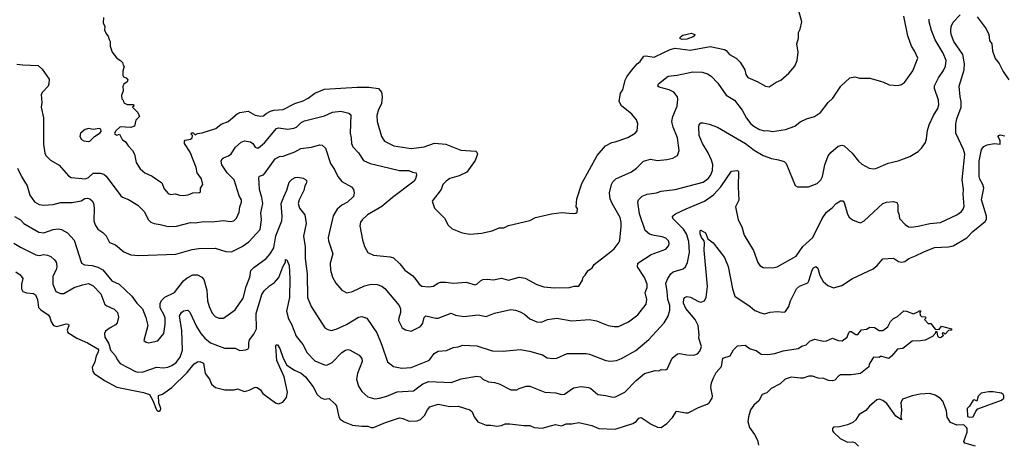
# Model space of a CAD drawing. Extents: x 1678759 to 1859541, y 384609 to 522867.
# Tile 417 of 466: x 1810908 to 1819300, y 458330 to 461952. Entities that reach past the tile are written whole.
import ezdxf

# ---------------------------------------------------------------- set-up
doc = ezdxf.new("R2010")
doc.units = 0

msp = doc.modelspace()

# ---------------------------------------------------------------- linework, layer by layer
at = {"layer": '0CON20XD'}
for points in [[(1811621.7, 461971.7), (1811620, 461925), (1811633.3, 461895), (1811631.2, 461865), (1811645, 461830), (1811662.5, 461812.5), (1811672, 461782), (1811678.8, 461765), (1811678.8, 461725), (1811696.7, 461675), (1811735, 461622.5), (1811767.5, 461605), (1811785, 461587.5), (1811790, 461565), (1811800, 461555), (1811787, 461513), (1811787.5, 461475), (1811793.6, 461463.6), (1811816.1, 461456.1), (1811829.3, 461439.3), (1811825, 461422.5), (1811797, 461403), (1811787.5, 461385), (1811790, 461345), (1811777.5, 461305), (1811778.3, 461278.3), (1811790, 461265), (1811795, 461242.5), (1811825, 461230), (1811878.3, 461228.3), (1811880, 461215), (1811870, 461205), (1811915, 461160), (1811930, 461125), (1811897.5, 461095), (1811886.1, 461043.9), (1811855, 461031.2), (1811765, 461037.5), (1811727.5, 461005), (1811717.5, 460985), (1811720, 460975), (1811735, 460967.5), (1811760, 460975), (1811781.2, 460931.2), (1811809.4, 460909.4), (1811832, 460875), (1811870.8, 460835), (1811886.9, 460805), (1811901.9, 460735), (1811935, 460680.8), (1811975, 460645.8), (1812038.3, 460618.3), (1812119.3, 460559.3), (1812140.3, 460510.3), (1812175, 460470), (1812195, 460460), (1812235, 460466), (1812270, 460455), (1812305, 460452.5), (1812345, 460459.2), (1812385, 460474.2), (1812441.7, 460478.3), (1812450, 460485), (1812450, 460515), (1812468.8, 460545), (1812458.8, 460595), (1812420, 460645), (1812411.7, 460691.7), (1812361.7, 460821.7), (1812312.5, 460895), (1812312.5, 460915), (1812320, 460925), (1812365, 460932.5), (1812377.5, 460945), (1812380, 460965), (1812370, 460975), (1812373.6, 460986.4), (1812388.3, 460988.3), (1812405, 460970), (1812425, 460982.5), (1812465, 460986.7), (1812580, 461025), (1812625, 461061.2), (1812685, 461083.3), (1812762.1, 461147.9), (1812785, 461160), (1812855, 461171.2), (1812915, 461136.2), (1812965, 461128), (1812985, 461130.8), (1813007.9, 461152.1), (1813045, 461170.6), (1813075, 461179.4), (1813153.4, 461186.6), (1813252.9, 461237.1), (1813325, 461260.6), (1813368.1, 461281.9), (1813424, 461325), (1813505, 461359.5), (1813785, 461375.4), (1813885, 461375.4), (1813965.4, 461365.4), (1813992.9, 461335), (1813998.9, 461295), (1813992.7, 461235), (1813967.1, 461185), (1813952.5, 461135), (1813956, 461085), (1813992.5, 460955), (1814018.8, 460915), (1814097.2, 460877.2), (1814245, 460852.9), (1814355, 460868.5), (1814445, 460899.5), (1814539.7, 460889.7), (1814668.8, 460838.8), (1814795, 460831.2), (1814805, 460822.5), (1814810, 460805), (1814789.5, 460750.5), (1814718.5, 460651.5), (1814655, 460620), (1814575, 460597.1), (1814542, 460575), (1814516, 460545), (1814500, 460505), (1814423.8, 460405), (1814442.5, 460345), (1814527.7, 460257.7), (1814559.3, 460199.3), (1814595, 460167.5), (1814680, 460135), (1814745, 460124), (1814845, 460132), (1814935, 460150), (1814995, 460176.2), (1815035, 460176), (1815075, 460196.2), (1815255, 460238), (1815305.9, 460264.1), (1815440, 460295), (1815525, 460308.8), (1815625, 460300), (1815647, 460303), (1815658.3, 460311.7), (1815661.7, 460341.7), (1815652.5, 460355), (1815656.2, 460425), (1815700.8, 460555), (1815830, 460795), (1815902.5, 460875), (1815955, 460903.8), (1815985, 460908.8), (1816092.7, 460947.3), (1816155, 460984), (1816170, 461005), (1816176.4, 461063.6), (1816165, 461097.5), (1816125.9, 461145.9), (1816036.7, 461216.7), (1816016.7, 461255), (1816030, 461325), (1816048.8, 461355), (1816070, 461435), (1816084.3, 461465.7), (1816121.7, 461518.3), (1816170, 461575), (1816196, 461595), (1816229.1, 461640.9), (1816245.5, 461644.5), (1816315, 461631.1), (1816397.8, 461672.2), (1816451.4, 461698.6), (1816495, 461710), (1816621.7, 461691.7), (1816793.4, 461723.4), (1816915, 461698.8), (1816929.5, 461689.5), (1816956.7, 461655), (1817014.4, 461624.4), (1817049.4, 461589.4), (1817088.6, 461525), (1817098, 461485), (1817115, 461460), (1817195, 461424.2), (1817265, 461384), (1817295, 461378), (1817355, 461418.8), (1817395, 461436.2), (1817464.2, 461495.8), (1817514, 461555), (1817534, 461605), (1817544, 461675), (1817531.2, 461745), (1817546.7, 461795), (1817547, 461843), (1817559.3, 461870.7), (1817573.3, 461935), (1817547.7, 462027.7)], [(1811835, 460419.2), (1811915, 460369.2), (1811945, 460342), (1811968, 460315), (1812005.8, 460245), (1812025, 460225.7), (1812053.2, 460213.2), (1812105, 460206.5), (1812175, 460186.7), (1812245, 460191.5), (1812365, 460223.1), (1812405, 460220.6), (1812475, 460230.6), (1812545, 460228.6), (1812645, 460238.9), (1812705, 460231.4), (1812733, 460237), (1812755, 460258.8), (1812778.3, 460311.7), (1812784.6, 460355.4), (1812798.9, 460395), (1812798.1, 460415), (1812778.8, 460448.8), (1812735.4, 460585), (1812677, 460647), (1812632.2, 460715), (1812625.6, 460745), (1812634.2, 460765), (1812645.5, 460774.5), (1812688.3, 460791.7), (1812711.1, 460808.9), (1812747.1, 460865), (1812795, 460907.1), (1812825, 460919.2), (1812875, 460909.2), (1812895.4, 460895.4), (1812916.2, 460865), (1812928.3, 460858.3), (1812945, 460859.2), (1812995, 460900.9), (1813096.2, 461023.8), (1813115, 461028.2), (1813195, 461018.9), (1813244.6, 461025.4), (1813267.5, 461035), (1813308.1, 461075), (1813335, 461090), (1813505, 461132.5), (1813575, 461164.4), (1813645, 461172.2), (1813715, 461156), (1813730.8, 461140.8), (1813725.4, 460985), (1813734.5, 460945), (1813735.6, 460895), (1813747.4, 460867.4), (1813797.1, 460815), (1813840, 460750), (1813896.4, 460726.4), (1813993.1, 460703.1), (1814145, 460665.6), (1814225, 460666.7), (1814255, 460652), (1814287.5, 460645), (1814291.2, 460625), (1814282.9, 460595), (1814269.2, 460575), (1814085.3, 460434.7), (1813995, 460357.3), (1813871.7, 460288.3), (1813827.1, 460245), (1813814.4, 460225), (1813807.1, 460195), (1813830, 460075), (1813848.3, 460018.3), (1813875.5, 459965.5), (1813925, 459944.3), (1814065, 459929.2), (1814095, 459920), (1814149.7, 459869.7), (1814190, 459815), (1814257.8, 459767.8), (1814285.7, 459735), (1814314, 459695), (1814335, 459679.2), (1814395, 459672.5), (1814435, 459680), (1814472, 459705), (1814495, 459712.3), (1814536.3, 459713.7), (1814605.4, 459704.6), (1814715, 459714.4), (1814790.3, 459689.7), (1814805, 459695.7), (1814835, 459725.6), (1814855.4, 459734.6), (1814895, 459740), (1814946.3, 459733.7), (1815015, 459747.5), (1815075, 459730), (1815165, 459756.9), (1815216.2, 459746.2), (1815315, 459694.4), (1815375, 459672.9), (1815465, 459664.4), (1815595, 459668), (1815635, 459680), (1815675, 459680), (1815705, 459730), (1815710, 459755), (1815728.3, 459771.7), (1815750.3, 459809.7), (1815787.5, 459835), (1815803.3, 459865), (1815918.8, 459951.2), (1815975, 459996.2), (1816016.9, 460053.1), (1816024.3, 460075.7), (1816033.5, 460185), (1816034.4, 460225), (1816025.6, 460265), (1815956.7, 460385), (1815941.5, 460425), (1815935.5, 460475), (1815953, 460547), (1815965, 460570), (1815988.8, 460595), (1816123.8, 460655), (1816164, 460685), (1816225, 460744.2), (1816285, 460761.9), (1816345, 460750.6), (1816425, 460758.6), (1816475, 460770.8), (1816516.2, 460795), (1816528.6, 460835), (1816515.6, 460945), (1816477.8, 461035), (1816466.7, 461085), (1816475.6, 461125), (1816511.9, 461215), (1816518.2, 461275), (1816515.3, 461295.3), (1816483.5, 461333.5), (1816445, 461353.8), (1816357.5, 461375), (1816347.5, 461385), (1816353.8, 461405), (1816435, 461471.4), (1816510.9, 461479.1), (1816645, 461508.1), (1816725, 461504.4), (1816770.3, 461490.3), (1816800.9, 461470.9), (1816859.3, 461409.3), (1816928.3, 461308.3), (1817000, 461265), (1817065, 461180), (1817103.3, 461113.3), (1817140.6, 461065), (1817165, 461043.3), (1817215, 461015.6), (1817255, 461004.2), (1817285, 461005.8), (1817325, 460998.6), (1817435.5, 461014.5), (1817516.2, 461043.8), (1817560.3, 461079.7), (1817615, 461105.7), (1817683.3, 461125), (1817735, 461160), (1817798, 461245), (1817838.3, 461281.7), (1817906.1, 461383.9), (1817985, 461456.7), (1818025, 461463.3), (1818065, 461453.3), (1818155, 461452.5), (1818265, 461422.5), (1818317.7, 461397.7), (1818395, 461391.2), (1818425, 461398.8), (1818450, 461415), (1818519.2, 461515), (1818562.9, 461625), (1818536.1, 461686.1), (1818510.6, 461725), (1818477.8, 461815), (1818445, 461983.3)], [(1818053.8, 460223.8), (1818075, 460220), (1818106.7, 460235), (1818265, 460383.3), (1818295, 460396.2), (1818355, 460402.5), (1818383, 460393), (1818392.5, 460375), (1818393, 460317), (1818402.5, 460295), (1818407.5, 460255), (1818454.2, 460204.2), (1818485, 460186.2), (1818505, 460182), (1818565, 460190), (1818665.5, 460214.5), (1818755, 460222.9), (1818895, 460287.5), (1818935.4, 460314.6), (1818950, 460335), (1818957.5, 460362.5), (1818948.8, 460465), (1818951.8, 460505), (1818940.5, 460585), (1818963.1, 460805), (1818953.3, 460845), (1818887.8, 460985), (1818886.4, 461063.6), (1818895.8, 461105.8), (1818933.6, 461206.4), (1818933.6, 461255), (1818923.1, 461295), (1818915.5, 461385), (1818956.7, 461525), (1818960.4, 461575), (1818947.5, 461655), (1818870.3, 461765), (1818846.7, 461825), (1818843.4, 461856.6), (1818848.5, 461895), (1818865, 461930), (1818925, 461992.5)], [(1819067.8, 461975), (1819144.4, 461875), (1819167.5, 461825), (1819172.9, 461775), (1819192.5, 461745), (1819200, 461685), (1819222.3, 461622.3), (1819257, 461577), (1819290, 461510), (1819339.3, 461439.3)], [(1810889.4, 460685), (1810927.6, 460607.6), (1810972.9, 460535), (1810995, 460456.7), (1811035, 460399.2), (1811075, 460377.1), (1811115, 460368.6), (1811195, 460376.5), (1811255, 460392.3), (1811356.9, 460393.1), (1811431.7, 460408.3), (1811465, 460425.6), (1811485, 460429.4), (1811505, 460424.2), (1811525, 460408), (1811537, 460387), (1811544.5, 460345), (1811541.5, 460235), (1811551.9, 460201.9), (1811575, 460164), (1811617.4, 460137.4), (1811645, 460108), (1811675, 460051.2), (1811725, 460032.5), (1811795, 459972), (1811855, 459947.5), (1811925, 459940.8), (1812238.7, 459951.3), (1812379.3, 459990.7), (1812435, 459999.1), (1812575, 460003.3), (1812665, 459975.6), (1812715, 459970.8), (1812805, 460017.1), (1812862.7, 460057.3), (1812957.3, 460162.7), (1812968.5, 460245), (1812964.5, 460305), (1812979.6, 460385), (1812972.7, 460435), (1812951.2, 460505), (1812945.8, 460605), (1812953.6, 460616.4), (1812985, 460630), (1813001.1, 460645), (1813085, 460765.8), (1813123.3, 460785), (1813155, 460786.7), (1813253.3, 460825), (1813305, 460853.1), (1813395, 460863.3), (1813465, 460885.7), (1813485, 460882.5), (1813515.5, 460855.5), (1813557.8, 460725), (1813591.4, 460675), (1813620, 460615), (1813652.6, 460572.6), (1813736.7, 460526.7), (1813753.8, 460505), (1813760, 460475), (1813754, 460445), (1813702, 460395), (1813655, 460369.4), (1813614.1, 460335.9), (1813579.8, 460280.2), (1813538.6, 460095), (1813540, 460065), (1813577.5, 459955), (1813554.3, 459875), (1813557.5, 459815), (1813575.8, 459755), (1813602, 459705), (1813655, 459644), (1813697.3, 459622.7), (1813745, 459633.1), (1813848.2, 459681.8), (1813905, 459696.7), (1813955, 459692.9), (1813995, 459679.2), (1814019.4, 459659.4), (1814143.4, 459513.4), (1814153.5, 459485), (1814155.4, 459455.4), (1814138.9, 459405), (1814138.1, 459385), (1814168.8, 459325), (1814195.7, 459305.7), (1814244.1, 459295.9), (1814324.2, 459335.8), (1814345, 459363.3), (1814356.9, 459413.1), (1814370, 459425), (1814455, 459405.5), (1814473.7, 459406.3), (1814585, 459450), (1814622.1, 459432.1), (1814695, 459419.2), (1814815, 459435.7), (1814885, 459420), (1814955, 459449.2), (1815095, 459479.2), (1815134.3, 459474.3), (1815175, 459460.8), (1815210.3, 459440.3), (1815255, 459400), (1815315.7, 459375.7), (1815355, 459372.9), (1815405.5, 459394.5), (1815485.7, 459405.7), (1815615, 459384.4), (1815765, 459394.3), (1815825, 459383.1), (1815925, 459344.2), (1815974.3, 459334.3), (1816012.5, 459335), (1816096.3, 459373.7), (1816176.1, 459433.9), (1816248.1, 459525), (1816253.3, 459565), (1816240, 459625), (1816255, 459667.5), (1816255.4, 459695), (1816235, 459754.2), (1816174.7, 459845), (1816177.1, 459875), (1816291.1, 459948.9), (1816415, 459995.8), (1816440, 460025), (1816443.1, 460045), (1816438.1, 460065), (1816415, 460088.6), (1816385, 460101.1), (1816315, 460110), (1816275, 460123.1), (1816238.6, 460155), (1816191.2, 460295), (1816178.1, 460395), (1816183.6, 460416.4), (1816214.6, 460445.4), (1816255, 460464.3), (1816336.1, 460476.1), (1816375, 460489.4), (1816495, 460504.4), (1816735, 460567.3), (1816775, 460596.5), (1816796.2, 460623.8), (1816813.9, 460665), (1816815.9, 460715.9), (1816805.3, 460755), (1816777.2, 460817.2), (1816729.1, 460895), (1816700, 460965), (1816695.8, 461035), (1816700, 461055), (1816715, 461071.2), (1816735, 461073.3), (1816785, 461062), (1816855, 461034.3), (1817095, 460897.1), (1817168.3, 460838.3), (1817245, 460793.1), (1817315, 460766.7), (1817375, 460755.8), (1817422.7, 460742.7), (1817442, 460725), (1817518.3, 460538.3), (1817536.2, 460526.2), (1817632.7, 460527.3), (1817705, 460554), (1817736, 460585), (1817750, 460615), (1817770.6, 460715), (1817799.7, 460790.3), (1817821.1, 460818.9), (1817885.6, 460874.4), (1817915, 460881.4), (1817936.2, 460875), (1818002.7, 460812.7), (1818056.2, 460745), (1818085, 460720), (1818147.5, 460685), (1818185, 460679.2), (1818205, 460682.5), (1818311.2, 460728.8), (1818395, 460748), (1818495, 460786), (1818565, 460828), (1818595, 460856.2), (1818627.5, 460905), (1818637.1, 460935), (1818645.9, 461005.9), (1818658.6, 461055), (1818695.6, 461135), (1818732.5, 461195), (1818741.4, 461225), (1818739.4, 461265), (1818706.5, 461365), (1818705, 461387.5), (1818739.2, 461455), (1818782.4, 461517.6), (1818798.1, 461555), (1818805.5, 461605), (1818780.5, 461665), (1818710.8, 461780.8), (1818679.8, 461859.8), (1818660.5, 461935), (1818661.1, 461955)], [(1816555, 461782.5), (1816539.5, 461789.5), (1816535.7, 461795), (1816540.6, 461805), (1816560.6, 461819.4), (1816635, 461835.7), (1816662.2, 461825), (1816661.1, 461815), (1816648.6, 461805), (1816595, 461784.7), (1816555, 461782.5)], [(1810885, 461572.5), (1810936.4, 461566.4), (1811065, 461560.6), (1811100.8, 461530.8), (1811158.9, 461445), (1811157.8, 461405), (1811150.6, 461385), (1811101.9, 461335), (1811092.5, 461315), (1811097.5, 461245), (1811092.2, 461205), (1811111.9, 461115), (1811110.9, 460890.9), (1811123.2, 460813.2), (1811132, 460795), (1811171.2, 460755), (1811245, 460710), (1811325, 460618.8), (1811345.7, 460605.7), (1811470, 460595), (1811495, 460605.8), (1811535.8, 460644.2), (1811595, 460644.2), (1811625, 460635.8), (1811645, 460618), (1811769.1, 460449.1), (1811785, 460437.5), (1811835, 460419.2)], [(1811495, 460914.2), (1811505, 460916.2), (1811545.7, 460954.3), (1811593, 460987), (1811601.7, 460998.3), (1811599.3, 461019.3), (1811585, 461023.3), (1811535, 461016.7), (1811493.8, 461023.8), (1811467.5, 461015), (1811427.5, 460985), (1811421.2, 460955), (1811435, 460930), (1811455, 460918.8), (1811495, 460914.2)], [(1812290.8, 459300.8), (1812270, 459425), (1812286.6, 459453.4), (1812305, 459470), (1812342.5, 459475), (1812358.3, 459458.3), (1812416.3, 459336.4), (1812452.9, 459275), (1812485.6, 459235), (1812535, 459195.5), (1812655, 459149.4), (1812745, 459149.2), (1812785, 459130.8), (1812835, 459136), (1812855.8, 459144.2), (1812862, 459155), (1812860.6, 459195), (1812868.3, 459221.7), (1812905, 459270), (1812927.1, 459315), (1812923.1, 459445), (1812971.7, 459608.3), (1812991.9, 459638.1), (1813037.9, 459682.1), (1813078.9, 459711.1), (1813117.1, 459752.9), (1813150.4, 459845), (1813172.9, 459885), (1813175, 459907.5), (1813185, 459902.5), (1813205, 459856.7), (1813211.1, 459745), (1813207.4, 459582.6), (1813183.1, 459465), (1813199.8, 459399.8), (1813224.5, 459354.5), (1813265, 459253.3), (1813321.7, 459181.7), (1813359.4, 459109.4), (1813425, 459042.9), (1813505, 459007.5), (1813525, 459006), (1813570.6, 459029.4), (1813655, 459114.2), (1813685.5, 459134.5), (1813705, 459138.9), (1813725, 459134.5), (1813802, 459092), (1813823.6, 459063.6), (1813826.4, 459036.4), (1813786.2, 458935), (1813779.5, 458885), (1813795.6, 458825), (1813825, 458782), (1813875, 458735.8), (1813935, 458717.5), (1813975, 458722.5), (1814038.7, 458741.3), (1814125, 458777.8), (1814265, 458787.8), (1814345, 458847.3), (1814395, 458865.4), (1814585, 458856.4), (1814669.8, 458890.2), (1814805, 458912.9), (1814835, 458905.8), (1814855.6, 458885.6), (1814902.6, 458862.6), (1814955, 458858.1), (1814995.5, 458845.5), (1815095, 458794.3), (1815145, 458793.8), (1815165, 458806.2), (1815224.4, 458825.6), (1815255, 458827.1), (1815385, 458775.5), (1815478.9, 458768.9), (1815525, 458754.3), (1815552.7, 458757.3), (1815628.3, 458811.7), (1815695, 458822.5), (1815755, 458814.3), (1815775, 458805.7), (1815835, 458754.3), (1815905, 458747.8), (1815965, 458732.9), (1815985.7, 458734.3), (1816065, 458776.2), (1816162, 458875), (1816235, 458935.6), (1816325, 458960), (1816355, 458958), (1816375, 458967.5), (1816415, 458966.7), (1816428, 458972), (1816469.2, 459065), (1816515, 459101.4), (1816535, 459105.6), (1816595, 459092.5), (1816655, 459090), (1816685, 459102), (1816704.2, 459125), (1816720, 459165), (1816697.5, 459235), (1816700, 459265), (1816690, 459345), (1816665.5, 459395), (1816585, 459489.5), (1816567.2, 459535), (1816569.1, 459570.9), (1816577.6, 459582.4), (1816595, 459590), (1816625, 459585.6), (1816695, 459547.5), (1816715, 459542.7), (1816745, 459553.3), (1816757.9, 459585), (1816771.2, 459675), (1816740.9, 459985), (1816745.8, 460045), (1816742, 460065), (1816719.2, 460095), (1816707.5, 460125), (1816708.3, 460151.7), (1816715, 460157.5), (1816753.9, 460133.9), (1816773.8, 460083.8), (1816818.8, 460048.8), (1816914.3, 459925), (1816947.8, 459847.8), (1816983.3, 459655), (1817003.1, 459595), (1817135, 459506.7), (1817175, 459472.5), (1817225, 459451.2), (1817255, 459442), (1817305, 459458.6), (1817365, 459464.2), (1817425, 459456.2), (1817435, 459463.3), (1817463, 459507), (1817478.1, 459555), (1817528.6, 459655), (1817555, 459679.4), (1817625, 459708.8), (1817635.4, 459724.6), (1817661.2, 459815), (1817675, 459834.4), (1817695, 459847.1), (1817712.2, 459832.2), (1817728.9, 459768.9), (1817755, 459720), (1817796.2, 459685), (1817845, 459665.7), (1817915, 459685.6), (1818005, 459745.6), (1818183.2, 459826.8), (1818218, 459855), (1818265, 459911.2), (1818355, 459918.6), (1818399.7, 459889.7), (1818425, 459884), (1818451.7, 459888.3), (1818486.7, 459915), (1818543.3, 459936.7), (1818615, 459972.9), (1818705, 460007.8), (1818825, 460014.4), (1818865, 460024.5), (1818979.9, 460090.1), (1819033.1, 460145), (1819138.3, 460231.7), (1819148.8, 460251.2), (1819148.5, 460275), (1819106.4, 460416.4), (1819126.1, 460515), (1819118.5, 460545), (1819091.8, 460591.8), (1819086, 460615), (1819087.1, 460745), (1819106.4, 460845), (1819125, 460870.8), (1819155, 460884), (1819215, 460896), (1819265, 460890), (1819265, 460920), (1819247.5, 460955), (1819253.3, 460965), (1819265, 460970), (1819305, 460961.2)], [(1810865, 460273.3), (1810915, 460245.6), (1810945, 460213.3), (1811070.2, 460140.2), (1811115, 460133.5), (1811195, 460161.9), (1811235, 460168.1), (1811265, 460161.4), (1811315.4, 460135.4), (1811372.7, 460072.7), (1811435, 459876.7), (1811462.1, 459862.1), (1811525, 459854.4), (1811575, 459840), (1811617.1, 459817.1), (1811695, 459725.6), (1811755.4, 459695.4), (1811865, 459592.9), (1811905.6, 459535), (1811954.2, 459485), (1811983.2, 459413.2), (1812000, 459345), (1811966.7, 459215), (1811985, 459201.2), (1812005, 459196.2), (1812085, 459212), (1812135.8, 459275), (1812149.5, 459355), (1812147.9, 459405), (1812143.1, 459425), (1812104.4, 459495), (1812106.5, 459535), (1812119.2, 459560.8), (1812145, 459584.6), (1812226.5, 459625), (1812304.8, 459725.2), (1812335, 459751.1), (1812385, 459774.5), (1812422.5, 459775), (1812460, 459755), (1812477.8, 459735), (1812503.3, 459645), (1812509.5, 459555), (1812522.5, 459505), (1812549.1, 459449.1), (1812575, 459420.8), (1812605, 459405.8), (1812645, 459407.5), (1812745, 459478), (1812814, 459576), (1812838.9, 459675), (1812868.5, 459755), (1812877.9, 459812.1), (1812905, 459839.2), (1813008.1, 459915), (1813042.5, 459955), (1813073.6, 460005), (1813091.7, 460108.3), (1813142.5, 460235), (1813145.4, 460275), (1813136.5, 460385), (1813158.9, 460441.1), (1813185, 460496.7), (1813204.2, 460565), (1813229.4, 460590.6), (1813255, 460605.5), (1813278.3, 460608.3), (1813325, 460599.2), (1813345, 460590), (1813356.5, 460576.5), (1813351.4, 460555), (1813338.1, 460535), (1813329.5, 460495), (1813289.4, 460415), (1813282.9, 460385), (1813294.2, 460345), (1813337.7, 460287.7), (1813350, 460215), (1813326.4, 460105), (1813341.5, 460015), (1813342.7, 459915), (1813358.8, 459785), (1813361.7, 459581.7), (1813393.3, 459505), (1813510, 459325), (1813535, 459309.2), (1813561.7, 459301.7), (1813606.9, 459313.1), (1813695, 459352.2), (1813795, 459415.6), (1813825, 459420), (1813867, 459407), (1813951.4, 459281.4), (1813996.1, 459176.1), (1814044.5, 459034.5), (1814093.3, 458995), (1814165, 458978.9), (1814245, 458985.6), (1814387.1, 459042.9), (1814404.2, 459055), (1814440.8, 459105), (1814475, 459124.3), (1814545, 459130.8), (1814603, 459157), (1814645, 459160.8), (1814685, 459175.7), (1814805, 459170), (1814935, 459128.6), (1815030, 459125), (1815175, 459138.6), (1815252.5, 459125), (1815363, 459093), (1815405, 459069.2), (1815455, 459062.5), (1815485.7, 459064.3), (1815575, 459105.8), (1815735, 459104.3), (1815765, 459100), (1815905, 459045.8), (1815945, 459040), (1815995, 459045.6), (1816037.6, 459062.4), (1816159.1, 459130.9), (1816269.2, 459225), (1816401.4, 459365), (1816436.3, 459423.7), (1816450.9, 459475), (1816450, 459515), (1816431.8, 459565), (1816427.3, 459635), (1816414.4, 459705), (1816432.5, 459745), (1816458, 459785), (1816477.8, 459802.2), (1816561.8, 459828.2), (1816582.5, 459845), (1816598.9, 459881.1), (1816616.2, 459965), (1816611.5, 460061.5), (1816592.8, 460125), (1816565.4, 460165), (1816474.2, 460255), (1816472, 460275), (1816498.8, 460295), (1816590.1, 460339.9), (1816745, 460404.6), (1816821, 460459), (1816885.5, 460525), (1816975, 460661.2), (1817025, 460666.7), (1817035.8, 460655.8), (1817031.1, 460525), (1817036.9, 460413.1), (1817010, 460355), (1817032.5, 460245), (1817062.5, 460185), (1817082, 460115), (1817163, 459983), (1817200.7, 459880.7), (1817216.2, 459855), (1817245, 459837.5), (1817325, 459834.2), (1817365, 459844.2), (1817525, 459934.4), (1817582.9, 460017.1), (1817667.1, 460092.9), (1817748.8, 460255), (1817785, 460311.4), (1817832.5, 460347.5), (1817866.6, 460383.4), (1817905, 460407.5), (1817925, 460406.2), (1817935, 460393.3), (1817965, 460292.5), (1817977.7, 460267.7), (1818005, 460243.8), (1818053.8, 460223.8)], [(1810859.4, 460045), (1810915, 460010.9), (1811046.4, 459946.4), (1811075, 459940), (1811115, 459948.5), (1811145, 459944.5), (1811175, 459931.1), (1811205, 459904.4), (1811219.5, 459885), (1811226.3, 459853.7), (1811221.1, 459825), (1811191.9, 459765), (1811190, 459695), (1811215.8, 459635), (1811255, 459615.5), (1811285, 459617.8), (1811373.7, 459666.4), (1811445, 459691.8), (1811495, 459700.8), (1811535, 459680.8), (1811598.7, 459615), (1811634, 459524), (1811650.9, 459510.9), (1811715, 459483.3), (1811742.5, 459455), (1811750.4, 459415), (1811739.4, 459365), (1811725, 459349.4), (1811678.8, 459325), (1811640, 459295), (1811630, 459275), (1811633.8, 459245), (1811668.4, 459188.4), (1811683.1, 459133.1), (1811726.1, 459086.1), (1811739.2, 459055), (1811765, 459019.4), (1811895, 458951.8), (1811915, 458945.4), (1811961.2, 458948.8), (1812075, 458988.5), (1812135, 458983.5), (1812172.2, 458987.8), (1812205, 459001.5), (1812241.3, 459028.7), (1812274.7, 459075), (1812294.6, 459134.6), (1812290.8, 459300.8)], [(1810875, 459800), (1810913.8, 459775), (1810934, 459745), (1810922.5, 459697.5), (1810924.4, 459655), (1810934.7, 459634.7), (1810965, 459623.5), (1811026.8, 459616.8), (1811044.3, 459604.3), (1811061.5, 459565), (1811068.6, 459498.6), (1811088.3, 459478.3), (1811152, 459435), (1811165.8, 459415), (1811176.2, 459375), (1811196.7, 459345), (1811225, 459336), (1811305, 459358.6), (1811323.3, 459355), (1811327.1, 459345), (1811311.9, 459305), (1811318.6, 459285), (1811394.5, 459234.5), (1811485.5, 459195), (1811575.3, 459145), (1811580.3, 459135), (1811577.9, 459115), (1811560, 459085), (1811550, 459035), (1811527.5, 458985), (1811531.5, 458951.5), (1811544, 458935), (1811630.8, 458875), (1811735, 458818.7), (1811965, 458772.5), (1812015, 458754.2), (1812042.9, 458702.9), (1812073.9, 458623.9), (1812085, 458612.1), (1812098, 458612), (1812108.3, 458621.7), (1812110.8, 458635), (1812092.9, 458685), (1812092.1, 458747.9), (1812125, 458759.4), (1812205.8, 458814.2), (1812335, 458942.9), (1812395, 459015.8), (1812422.5, 459035), (1812445, 459038), (1812473.6, 459023.6), (1812490.6, 458935), (1812525.3, 458885.3), (1812543.6, 458843.6), (1812578.6, 458815), (1812655.6, 458794.4), (1812735, 458795.6), (1812765, 458804.2), (1812825, 458781.9), (1812865, 458792.9), (1812915, 458817.8), (1812932.5, 458815), (1812962, 458795), (1812982, 458765), (1813087.5, 458685), (1813115, 458676.2), (1813151.1, 458688.9), (1813181.2, 458728.8), (1813189.5, 458775), (1813161.1, 458905), (1813099.1, 459045), (1813090.8, 459165), (1813095, 459180), (1813105, 459180), (1813125, 459146.2), (1813154.6, 459064.6), (1813184.2, 459005), (1813251.7, 458961.7), (1813307.2, 458937.2), (1813345, 458906.2), (1813409.5, 458819.5), (1813445, 458756.4), (1813475, 458726.4), (1813505, 458714.3), (1813545, 458721.2), (1813595.5, 458675.5), (1813607.2, 458657.2), (1813628.1, 458565), (1813639.2, 458545), (1813675, 458522.5), (1813745, 458494.7), (1813824.6, 458485.4), (1813875, 458484.5), (1813905, 458473.5), (1813925, 458473.8), (1814025, 458516.9), (1814145, 458555.6), (1814175, 458550.8), (1814226.6, 458526.6), (1814295, 458529.5), (1814325, 458543.3), (1814358.6, 458575), (1814382.9, 458625), (1814405, 458650), (1814475, 458671.4), (1814575, 458651.4), (1814646.9, 458656.9), (1814743.9, 458623.9), (1814765, 458607.5), (1814783.1, 458565), (1814812.1, 458522.1), (1814885, 458492.5), (1814925, 458492.9), (1814975, 458484.2), (1815015, 458491.4), (1815045, 458504.3), (1815085, 458506), (1815205, 458490.6), (1815255, 458491.9), (1815294, 458474), (1815361.1, 458468.9), (1815432.8, 458487.2), (1815475, 458498.6), (1815525, 458489.2), (1815565, 458505.7), (1815615, 458505.7), (1815674.2, 458515.8), (1815785, 458489.5), (1815845, 458465.3), (1815985, 458459.6), (1816135, 458507.7), (1816163.3, 458525), (1816185, 458552.9), (1816205, 458560), (1816291.3, 458501.3), (1816345, 458477.1), (1816375, 458474.5), (1816423.1, 458506.9), (1816471.7, 458558.3), (1816505, 458613.8), (1816585, 458597.5), (1816605, 458598.6), (1816694.4, 458645.6), (1816767.6, 458672.4), (1816785.5, 458684.5), (1816811.4, 458725), (1816814.3, 458745), (1816799.1, 458815), (1816805.4, 458855), (1816822.8, 458897.2), (1816845, 458943.3), (1816891.2, 458995), (1816900, 459065), (1816965, 459085.8), (1816992.9, 459135), (1817025, 459171.2), (1817092.5, 459175), (1817135.6, 459145.6), (1817185, 459129.5), (1817227.9, 459097.9), (1817285, 459096.8), (1817345, 459105.8), (1817415, 459127.3), (1817543.9, 459146.1), (1817575, 459166.2), (1817610.7, 459179.3), (1817645, 459213.8), (1817685, 459228), (1817755, 459209.4), (1817785, 459214.3), (1817835, 459234.3), (1817885, 459215.7), (1817917, 459213), (1817961.2, 459245), (1817973.8, 459285), (1817985, 459292.5), (1817995, 459292.5), (1818035, 459267.5), (1818051.7, 459268.3), (1818083.9, 459306.1), (1818125, 459312.5), (1818155, 459330), (1818195, 459326.7), (1818232.3, 459302.3), (1818265, 459300), (1818308.5, 459331.5), (1818331.1, 459378.9)], [(1818331.1, 459378.9), (1818355, 459404), (1818389.7, 459420.3), (1818445, 459468.8), (1818467.3, 459467.3), (1818525, 459442.5), (1818568.3, 459461.7), (1818575, 459470), (1818585, 459470), (1818590, 459465), (1818580, 459455), (1818581.7, 459431.7), (1818595, 459420), (1818628.3, 459418.3), (1818630, 459405), (1818620, 459395), (1818651.7, 459361.7), (1818675, 459360), (1818711.7, 459311.7), (1818745, 459310), (1818765, 459337.5), (1818850, 459315), (1818850, 459305), (1818825, 459300), (1818795, 459270), (1818785, 459280), (1818771.7, 459278.3), (1818780, 459255), (1818765, 459243.3), (1818755, 459237.5), (1818745, 459240), (1818733, 459253), (1818728.3, 459288.3), (1818715, 459290), (1818710, 459275), (1818689.3, 459250.7), (1818625, 459218.8), (1818585, 459212), (1818515, 459211.2), (1818435, 459146.7), (1818389.3, 459140.7), (1818339.3, 459080.7), (1818315, 459063.3), (1818255, 459080), (1818245, 459080), (1818235, 459070), (1818185, 459072.5), (1818147.5, 459015), (1818145, 458990), (1818075, 458933.3), (1817993.9, 458923.9), (1817905, 458922.5), (1817887.6, 458912.4), (1817855, 458877.5), (1817835, 458871.9), (1817802.5, 458875), (1817761.5, 458891.5), (1817712.5, 458895), (1817665, 458911.9), (1817635, 458911.4), (1817585, 458895.6), (1817564.3, 458895.7), (1817485, 458903.8), (1817432, 458885), (1817389.2, 458845), (1817313.6, 458806.4), (1817275, 458769.2), (1817236, 458755), (1817209.1, 458700.9), (1817165.8, 458664.2), (1817137.5, 458625), (1817119.4, 458565), (1817115.6, 458525), (1817127.5, 458475), (1817172, 458415), (1817197.1, 458365), (1817205.9, 458324.1)], [(1819055, 458314.2), (1818965, 458338.8), (1818954, 458355), (1818982.5, 458435), (1818983.9, 458463.9), (1818978.8, 458475), (1818955, 458496.2), (1818895, 458493.8), (1818842.5, 458515), (1818812.9, 458562.9), (1818807.5, 458615), (1818777, 458697), (1818755, 458721.9), (1818710.4, 458750.4), (1818665, 458762.5), (1818582.6, 458757.4), (1818515, 458743.6), (1818431.2, 458715), (1818417.1, 458685), (1818424, 458625), (1818417.5, 458565), (1818425, 458540), (1818375, 458570), (1818298.1, 458678.1), (1818265, 458704.4), (1818235, 458714.4), (1818215, 458708.6), (1818150.8, 458655), (1818120.3, 458619.7), (1818063.8, 458585), (1818035, 458538.8), (1818010, 458515), (1817965, 458495.8), (1817895, 458480), (1817845, 458476.2), (1817836.7, 458465), (1817836.7, 458445), (1817843.3, 458435), (1817900.3, 458380.3), (1817965, 458348.8), (1818005, 458351.2), (1818025, 458346.2), (1818057.5, 458315)], [(1819005, 458561.2), (1819035, 458564), (1819056.7, 458613.3), (1819075, 458633.8), (1819275, 458705.7), (1819295.6, 458725), (1819296.7, 458745), (1819290, 458755), (1819275, 458765.5), (1819205, 458777.9), (1819165, 458778.1), (1819104.2, 458765.8), (1819078.8, 458741.2), (1819065, 458697.5), (1819045, 458710), (1819035, 458706.7), (1819002.5, 458655), (1818982.5, 458635), (1818987, 458567), (1819005, 458561.2)]]:
    msp.add_lwpolyline(points, dxfattribs=at)

doc.saveas('drawing.dxf')
